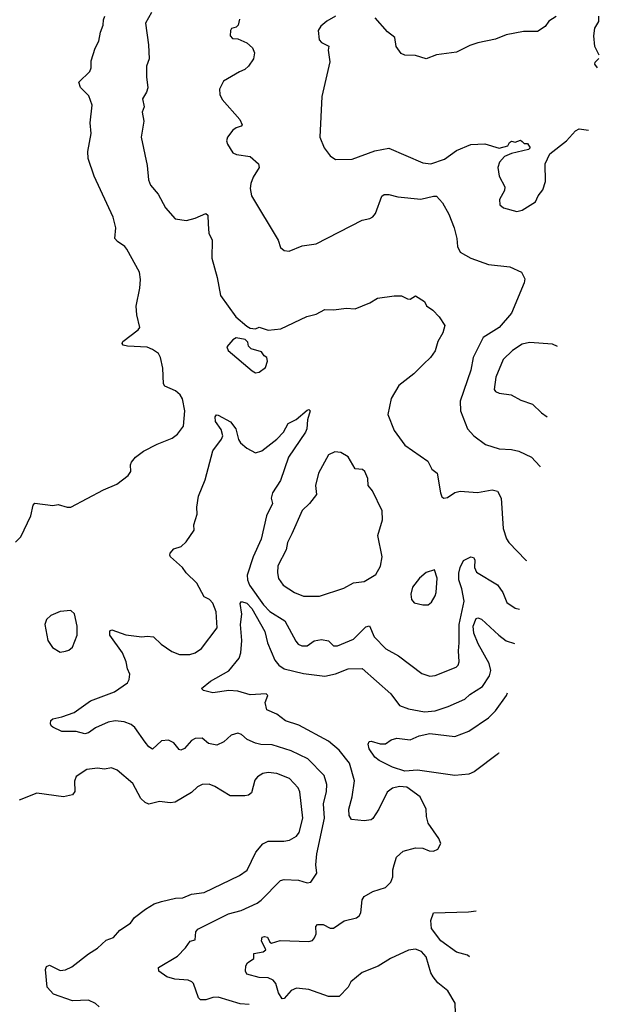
# Model space of a CAD drawing. Extents: x 1921360 to 2014538, y 768294 to 907744.
# Tile 282 of 412: x 2003128 to 2006388, y 842988 to 848525. Entities that reach past the tile are written whole.
import ezdxf

# ---------------------------------------------------------------- set-up
doc = ezdxf.new("R2010")
doc.units = 0

msp = doc.modelspace()

# ---------------------------------------------------------------- linework, layer by layer
at = {"layer": '0CON10XD'}
for points in [[(2003105, 845587.5), (2003135, 845617.5), (2003190, 845735), (2003203.3, 845795), (2003213.9, 845806.1), (2003315, 845793.3), (2003345, 845798.8), (2003395, 845783.3), (2003415, 845783.3), (2003598.8, 845881.2), (2003675, 845913.3), (2003737.7, 845962.3), (2003753.3, 845985), (2003751.7, 846021.7), (2003757.5, 846037.5), (2003778.8, 846065), (2003825, 846099.2), (2003901.1, 846138.9), (2003985, 846171.4), (2004016.3, 846193.7), (2004049.8, 846240.2), (2004057.5, 846325), (2004043.2, 846393.2), (2004030.6, 846415), (2004005, 846438.1), (2003945, 846463.8), (2003937, 846477), (2003933.2, 846565), (2003920.6, 846625), (2003907.8, 846647.8), (2003875, 846671.2), (2003845, 846683.6), (2003735, 846688.9), (2003710, 846695), (2003704.2, 846704.2), (2003708.8, 846715), (2003795, 846782), (2003804, 846795), (2003786.2, 846865), (2003783.8, 846915), (2003804.5, 847015.5), (2003807.8, 847065), (2003802.2, 847105), (2003730.8, 847235), (2003719.3, 847249.3), (2003677.3, 847277.3), (2003663.8, 847295), (2003669.4, 847355), (2003654.5, 847415), (2003546, 847645), (2003513.3, 847745), (2003511.9, 847785), (2003529.1, 847885), (2003524.7, 847945), (2003535.5, 848045), (2003516.9, 848096.9), (2003470, 848145), (2003460, 848175), (2003522, 848235), (2003530, 848255), (2003530, 848295), (2003552, 848365), (2003573.3, 848405), (2003582.5, 848455), (2003598, 848495), (2003598.8, 848525), (2003606.2, 848545)], [(2003868.8, 848565), (2003836, 848505), (2003853.3, 848385), (2003856.2, 848305), (2003841.9, 848265), (2003840.8, 848205), (2003848.3, 848141.7), (2003841.7, 848118.3), (2003819.3, 848080.7), (2003828.8, 848035), (2003816.7, 848005), (2003826, 847955), (2003810.8, 847865), (2003845.7, 847705), (2003852.2, 847625), (2003864.6, 847594.6), (2003907.5, 847545), (2003948.3, 847468.3), (2004002.5, 847405), (2004066.4, 847396.4), (2004115, 847409.2), (2004175, 847436), (2004185.6, 847425.6), (2004188.9, 847375)], [(2004365, 848527.5), (2004356.1, 848493.9), (2004345, 848482.5), (2004320, 848475), (2004313.3, 848465), (2004312.5, 848435), (2004325, 848420), (2004355, 848417.5), (2004405.8, 848395.8), (2004437.3, 848367.3), (2004448.3, 848338.3), (2004443.3, 848305), (2004415.8, 848265), (2004395, 848245.8), (2004365, 848232.5), (2004275, 848180), (2004251.4, 848135), (2004253.1, 848105), (2004266.4, 848076.4), (2004365.6, 847965), (2004378.8, 847935), (2004373.6, 847926.4), (2004345, 847918), (2004326.7, 847905), (2004296.7, 847865), (2004291.2, 847845), (2004296.2, 847825), (2004327, 847777), (2004347.3, 847767.3), (2004425, 847756), (2004472, 847715), (2004474.2, 847695), (2004440.3, 847639.7), (2004427.5, 847605), (2004424.2, 847575.8), (2004431.4, 847535), (2004582.5, 847285), (2004594.1, 847244.1), (2004615, 847226.7), (2004643.6, 847223.6), (2004715.9, 847254.1), (2004795, 847264.3), (2005055, 847397.5), (2005097, 847407), (2005113.9, 847416.1), (2005128.8, 847435), (2005165, 847532.5), (2005177.7, 847542.3), (2005205, 847543.1), (2005255, 847530), (2005385, 847516.5), (2005455, 847533.5), (2005472.2, 847532.2), (2005506, 847496), (2005542.4, 847432.4), (2005572.2, 847355), (2005586.9, 847295), (2005589.7, 847249.7), (2005605, 847218.8), (2005665, 847184.3), (2005765, 847148.8), (2005885, 847135.7), (2005951.2, 847105), (2005968.3, 847068.3), (2005966, 847045), (2005893.3, 846875), (2005825, 846794.4), (2005735, 846738), (2005708.5, 846685), (2005679.1, 846625), (2005664.7, 846555), (2005605, 846380), (2005607.1, 846325), (2005647.5, 846225), (2005682, 846185), (2005747, 846137), (2005825, 846112.2), (2005895, 846108.5), (2005935, 846098.1), (2006005.8, 846065), (2006053.8, 846013.8), (2006054.8, 846011.2)], [(2004905, 848545.8), (2004855, 848518), (2004821.7, 848488.3), (2004806.7, 848465), (2004813, 848413), (2004826.4, 848396.4), (2004865.9, 848375.9), (2004863.3, 848355), (2004872.3, 848287.7), (2004827.4, 848092.6), (2004815.6, 847865), (2004841.2, 847805), (2004875, 847760), (2004905, 847738.8), (2004998.7, 847741.3), (2005125, 847788.2), (2005205, 847802.1), (2005395, 847720.6), (2005440, 847715), (2005518.1, 847741.9), (2005585, 847789.4), (2005665, 847823.1), (2005745, 847827.1), (2005825, 847803.8), (2005873.3, 847816.7), (2005883.3, 847835), (2005895, 847842.5), (2005915, 847837.5), (2005945, 847847.5), (2005955, 847840), (2005965, 847830), (2005985, 847830), (2006000, 847805), (2005990, 847795), (2005895, 847773.8), (2005854.2, 847755.8), (2005826, 847725), (2005817.5, 847695), (2005824.4, 847645), (2005857.5, 847585), (2005854.3, 847565), (2005827.1, 847515), (2005828, 847485), (2005848.3, 847468.3), (2005925, 847446.2), (2005955, 847454), (2006028.7, 847501.3), (2006044.2, 847535), (2006071.2, 847568.8), (2006086, 847615), (2006084.2, 847715), (2006109.5, 847770.5), (2006203.8, 847845), (2006255, 847901.2), (2006275, 847911.2), (2006327.3, 847903.8)], [(2006145, 848542.5), (2006105, 848518), (2006082.7, 848487.3), (2006040.5, 848459.5), (2005961.2, 848458.8), (2005865, 848440.8), (2005805, 848415.8), (2005704.4, 848395.6), (2005659.7, 848380.3), (2005585, 848342.1), (2005472.6, 848327.4), (2005415, 848305.7), (2005355, 848324), (2005295, 848326), (2005273.3, 848335), (2005245.8, 848375), (2005238, 848425), (2005197.4, 848457.4), (2005126.7, 848535)], [(2006388, 848325.5), (2006362.9, 848375), (2006358.1, 848435), (2006362.6, 848477.4), (2006385.8, 848515), (2006386.2, 848545)], [(2006377.9, 848255.2), (2006363.3, 848275), (2006365, 848287.5), (2006385.4, 848307.3)], [(2004188.9, 847375), (2004192, 847325), (2004210.8, 847285), (2004209.2, 847185), (2004239.2, 847075), (2004258, 846975), (2004343.3, 846855), (2004405, 846802.5), (2004425, 846790), (2004455, 846787.5), (2004475, 846796.7), (2004525, 846778.8), (2004597, 846787), (2004743.1, 846856.9), (2004795, 846868.8), (2004845, 846896), (2004895, 846893.8), (2004965, 846903.3), (2005015, 846900), (2005097.7, 846932.3), (2005140.7, 846959.3), (2005235, 846973.3), (2005275, 846973.3), (2005310, 846955), (2005325, 846953.3), (2005355, 846973.3), (2005405, 846940), (2005416.1, 846916.1), (2005451.7, 846891.7), (2005487.5, 846855), (2005520, 846805), (2005508, 846765), (2005479.2, 846715), (2005465, 846663.3), (2005438.8, 846625), (2005398.3, 846588.3), (2005345, 846534), (2005261.3, 846468.7), (2005218, 846395), (2005198, 846305), (2005234, 846215), (2005295, 846133.3), (2005422.7, 846042.7), (2005447, 845997), (2005476.7, 845975), (2005494.3, 845864.3), (2005502.5, 845842.5), (2005514, 845834), (2005535, 845838.8), (2005575, 845866.2), (2005605, 845874), (2005702.7, 845867.3), (2005785, 845881.4), (2005815, 845874), (2005836.7, 845835), (2005846.4, 845665), (2005865.4, 845605.4), (2005878.6, 845585), (2005975, 845485.8), (2005978.9, 845483.5)], [(2004455, 846538.8), (2004475, 846543.8), (2004510.7, 846569.3), (2004522.5, 846605), (2004517.5, 846625), (2004502.5, 846635), (2004488.3, 846658.3), (2004430, 846675), (2004415, 846690), (2004411.7, 846711.7), (2004397, 846727), (2004346.4, 846736.4), (2004327.5, 846725), (2004293.8, 846685), (2004300, 846665), (2004435, 846550), (2004455, 846538.8)], [(2006152.3, 846688.4), (2006125, 846700), (2005995, 846709.4), (2005955, 846700), (2005900.6, 846665), (2005847.5, 846615), (2005805.7, 846515), (2005796, 846446), (2005805, 846434), (2005825, 846426), (2005892.5, 846415), (2005947.5, 846385), (2006012.7, 846362.7), (2006062.5, 846315), (2006095.2, 846291.4)], [(2003833.3, 844463.3), (2003775, 844545.4), (2003755, 844561.1), (2003715, 844576.8), (2003665, 844581.8), (2003625, 844575.5), (2003555, 844543.8), (2003515, 844514.6), (2003495, 844510), (2003445, 844522.9), (2003365, 844523.1), (2003315, 844546.7), (2003304.2, 844554.2), (2003302, 844565), (2003304, 844585), (2003315, 844593.8), (2003365, 844604.4), (2003435, 844629.6), (2003526.9, 844695), (2003662, 844745), (2003735, 844796.7), (2003744, 844815), (2003747.5, 844845), (2003734.3, 844875), (2003727.1, 844915), (2003705.4, 844965.4), (2003635, 845063.8), (2003635, 845088.8), (2003646.2, 845093.8), (2003725, 845065.6), (2003815, 845054.2), (2003845, 845059.2), (2003880, 845055), (2003923.2, 845013.2), (2003983.2, 844973.2), (2004026.4, 844956.4), (2004085, 844955.6), (2004114.6, 844965.4), (2004151.4, 844988.6), (2004238.8, 845105), (2004232.9, 845195), (2004215, 845244), (2004195.5, 845265.5), (2004165, 845280), (2004125, 845355.8), (2004064.3, 845414.3), (2004043.8, 845445), (2003976.7, 845505), (2003973.3, 845515), (2003973.9, 845526.1), (2003995, 845550), (2004037, 845563), (2004065, 845588.8), (2004110, 845655), (2004107.5, 845685), (2004126, 845745), (2004124.1, 845784.1), (2004133.3, 845845), (2004171.7, 845938.3), (2004215, 846100), (2004263.6, 846166.4), (2004270, 846185), (2004261.2, 846221.2), (2004230, 846265), (2004227.7, 846292.3), (2004235, 846303.3), (2004245, 846302), (2004314.2, 846264.2), (2004344.2, 846224.2), (2004358.6, 846165), (2004370.6, 846145), (2004405, 846115.6), (2004455, 846090), (2004489.4, 846100.6), (2004573.9, 846166.1), (2004612.5, 846205), (2004637.5, 846255), (2004682.3, 846277.7), (2004745, 846330), (2004755, 846332.5), (2004762.5, 846325), (2004746.2, 846275), (2004742.5, 846225), (2004735, 846206.7), (2004639.6, 846065), (2004595, 845933.8), (2004550, 845865), (2004543.3, 845835), (2004550.5, 845805), (2004515.5, 845735), (2004485.8, 845604.2), (2004441.2, 845505), (2004408.1, 845401.9), (2004409.6, 845375), (2004421.2, 845345), (2004498.8, 845235), (2004535, 845196.6), (2004620, 845145), (2004681.3, 845031.3), (2004695, 845014), (2004715, 845004), (2004745, 845004.3), (2004785, 845032.5), (2004825, 845040.6), (2004865, 845032.5), (2004892.5, 845005), (2004915, 845004.2), (2005005, 845041.8), (2005075, 845112), (2005095, 845117.5), (2005121.5, 845055), (2005186.9, 844986.9), (2005258.9, 844948.9), (2005388.9, 844848.9), (2005435, 844833.1), (2005465, 844837.5), (2005582.5, 844885), (2005593.3, 844895), (2005600, 844915), (2005595.6, 844975.6), (2005600.5, 845020.5), (2005599.8, 845125), (2005627.8, 845255), (2005614.7, 845325.3), (2005598.3, 845375), (2005597.6, 845412.4), (2005605.3, 845444.7), (2005625, 845484.2), (2005665, 845504), (2005680.5, 845500.5), (2005688.8, 845488.8), (2005685.7, 845445), (2005697.6, 845417.6), (2005816.3, 845346.4), (2005845.6, 845305), (2005868.3, 845248.3), (2005915.5, 845215.5), (2005939.5, 845210.1)], [(2004815, 845283.1), (2004951.1, 845328.9), (2005005, 845358.1), (2005065, 845365.8), (2005130.6, 845405), (2005158.1, 845451.9), (2005167.5, 845505), (2005143.1, 845625), (2005167.7, 845712.3), (2005165.8, 845764.2), (2005112, 845875), (2005088, 845905), (2005086.2, 845945), (2005070, 845985), (2005056.4, 845996.4), (2005015, 846000), (2004975, 846066.2), (2004935, 846091.2), (2004900, 846095), (2004865, 846077.5), (2004808.1, 845975), (2004791.5, 845905), (2004798.1, 845855), (2004758.5, 845805), (2004716.9, 845765), (2004658.2, 845635), (2004634.6, 845585.4), (2004626.3, 845543.7), (2004579.2, 845455), (2004577.1, 845415), (2004583.4, 845383.4), (2004610, 845345), (2004673.4, 845303.4), (2004725, 845283.8), (2004815, 845283.1)], [(2005425, 845234), (2005445, 845250), (2005465.4, 845284.6), (2005470, 845305), (2005476, 845385), (2005461.7, 845431.7), (2005415, 845417.5), (2005376.1, 845383.9), (2005338, 845335), (2005328, 845295), (2005331.2, 845265), (2005346, 845246), (2005395, 845234.2), (2005425, 845234)], [(2005580.7, 842880.7), (2005576.5, 842995), (2005535.7, 843065), (2005480, 843110), (2005453.1, 843143.1), (2005441.1, 843165), (2005415, 843256.2), (2005388.8, 843285), (2005355, 843298.5), (2005315, 843293.1), (2005214.4, 843245), (2005145, 843203.1), (2005053.5, 843166.5), (2004990, 843115), (2004975.8, 843085), (2004925, 843032.2), (2004865, 843031.8), (2004755, 843072.5), (2004702.3, 843077.7), (2004685, 843079.2), (2004655, 843066), (2004615, 843021.2), (2004605, 843020), (2004583, 843053), (2004569.5, 843105), (2004554.2, 843125), (2004525, 843137.3), (2004475, 843139.5), (2004405, 843158.1), (2004398.2, 843175), (2004399.1, 843205), (2004409.1, 843220.9), (2004444.2, 843245), (2004445.8, 843274.2), (2004497.3, 843282.7), (2004512.5, 843295), (2004488.6, 843345), (2004492, 843365), (2004505, 843370), (2004521.2, 843365), (2004535, 843337.5), (2004545, 843332.5), (2004592.7, 843347.3), (2004755, 843340.7), (2004775, 843347.8), (2004787, 843363), (2004794.6, 843385.4), (2004792.9, 843425), (2004802.6, 843437.4), (2004835, 843437.5), (2004875, 843416.9), (2004893.2, 843416.8), (2004953, 843457), (2005022, 843475), (2005036.9, 843485), (2005046.7, 843503.3), (2005054, 843575), (2005065.7, 843594.3), (2005115, 843621.8), (2005185, 843644.4), (2005215.8, 843675), (2005227.5, 843705), (2005226.7, 843745), (2005233.3, 843773.3), (2005247.5, 843815), (2005285, 843850), (2005355, 843868.8), (2005395, 843866.7), (2005430.7, 843850.7), (2005455, 843850), (2005479.3, 843860.7), (2005497, 843893), (2005485, 843920), (2005426.1, 844006.1), (2005416, 844045), (2005414, 844085), (2005381.2, 844155), (2005305, 844208.9), (2005265, 844213.9), (2005225.4, 844204.6), (2005195, 844182), (2005147.5, 844085), (2005115, 844033.8), (2005105, 844026.2), (2005065, 844020.8), (2004995, 844026.7), (2004980.9, 844050.9), (2004979.5, 844085), (2004998.5, 844155), (2005011.5, 844245), (2004983.3, 844345), (2004925, 844417.5), (2004865, 844467.5), (2004698.9, 844558.9), (2004622.9, 844582.9), (2004575, 844620.4), (2004518.6, 844645), (2004507.9, 844685), (2004523.3, 844725), (2004515, 844734.4), (2004425, 844728.4), (2004355, 844749.3), (2004305, 844753.9), (2004215, 844740), (2004162.7, 844752.7), (2004150, 844765), (2004202, 844805), (2004305, 844863.5), (2004362.5, 844935), (2004372.5, 844965), (2004376.5, 845035), (2004370, 845125), (2004378.3, 845181.7), (2004367.5, 845242.5), (2004375, 845254), (2004405.4, 845245), (2004434.1, 845215), (2004506, 845085), (2004521.2, 845021.2), (2004562.8, 844922.8), (2004585, 844895.3), (2004614.8, 844874.8), (2004725, 844848), (2004844.6, 844834.6), (2004905, 844845.9), (2004975, 844875.3), (2005055, 844877.5), (2005215, 844733.5), (2005265, 844668.6), (2005315, 844649.1), (2005405, 844632.8), (2005465, 844638.3), (2005537.7, 844662.3), (2005632.5, 844705), (2005659.8, 844730.2), (2005731.1, 844775), (2005771.3, 844835), (2005777.3, 844865), (2005768.2, 844905), (2005705.9, 845015), (2005682.5, 845075), (2005678.8, 845115), (2005695, 845158), (2005705, 845162), (2005725, 845154.2), (2005823.5, 845063.5), (2005865, 845033.2), (2005911.8, 845017.7)], [(2003355, 844968.8), (2003385, 844974), (2003405, 844980), (2003425, 844996.2), (2003450.5, 845065), (2003451.5, 845115), (2003437.1, 845185), (2003415, 845203.8), (2003355, 845196.7), (2003303.8, 845175), (2003277.9, 845152.1), (2003269.2, 845125), (2003286.2, 845035), (2003312.5, 844995), (2003355, 844968.8)], [(2005823.2, 844402.1), (2005820.5, 844399.5), (2005685, 844295.4), (2005655, 844281.8), (2005575, 844275.5), (2005365, 844304.8), (2005295, 844298.8), (2005225, 844321.2), (2005149.5, 844359.5), (2005125, 844378.1), (2005094.4, 844425), (2005088.8, 844451.2), (2005094.3, 844465.7), (2005105, 844468.8), (2005155, 844452.5), (2005185, 844453.8), (2005217.5, 844475), (2005250, 844485), (2005325, 844476.4), (2005375, 844497.5), (2005435, 844511.1), (2005575, 844494.6), (2005655, 844523.8), (2005765, 844599.1), (2005805, 844638.9), (2005866.2, 844725), (2005871.8, 844739.7)], [(2004417.9, 842987.9), (2004368.1, 842991.9), (2004245, 843028.5), (2004215, 843027.3), (2004174.3, 843014.3), (2004144.3, 843014.3), (2004134.5, 843024.5), (2004105.6, 843105), (2004095.3, 843115.3), (2004074.7, 843124.7), (2004000.1, 843130.1), (2003955, 843142.7), (2003910.6, 843175), (2003908.6, 843195), (2004015, 843259.4), (2004061.4, 843305), (2004087.5, 843342.5), (2004115, 843350), (2004118, 843395), (2004129.7, 843410.3), (2004302.2, 843497.8), (2004374.6, 843515.4), (2004463.7, 843556.3), (2004486.9, 843573.1), (2004594.5, 843685.5), (2004615, 843690.6), (2004696.8, 843686.8), (2004745, 843672), (2004765.6, 843674.4), (2004799.2, 843725), (2004793.5, 843773.5), (2004800, 843835), (2004842.2, 844035), (2004836.4, 844115), (2004854.5, 844185), (2004855.5, 844225), (2004840, 844275), (2004748, 844368), (2004655, 844414.6), (2004547.6, 844447.6), (2004485, 844448.6), (2004455, 844456.3), (2004408.1, 844478.1), (2004375, 844506.2), (2004355, 844514), (2004317.3, 844502.7), (2004276.2, 844465), (2004236.1, 844446.1), (2004190, 844455), (2004154.1, 844484.1), (2004115, 844482.2), (2004095, 844472.2), (2004055, 844426.5), (2004035, 844416.9), (2004025, 844420.8), (2003995, 844458.6), (2003965, 844472.9), (2003925, 844470.8), (2003875, 844424), (2003855, 844435.7), (2003833.3, 844463.3)], [(2003575.6, 842975), (2003555, 842993.5), (2003515, 843010.9), (2003425, 843008.5), (2003318, 843045), (2003283.1, 843085), (2003272.5, 843185), (2003279.2, 843200.8), (2003295, 843208), (2003355, 843178.6), (2003385, 843181.8), (2003421.7, 843198.3), (2003515, 843273.1), (2003565.4, 843304.6), (2003615, 843349.2), (2003655.8, 843364.2), (2003691.2, 843405), (2003750.8, 843445), (2003773.7, 843476.3), (2003835, 843524.2), (2003885, 843553.1), (2003925, 843566.5), (2004005, 843584.4), (2004045, 843586.5), (2004095, 843607.8), (2004165, 843616.4), (2004365, 843711.8), (2004407.4, 843742.6), (2004455.9, 843844.1), (2004495, 843890), (2004525, 843906.5), (2004613.4, 843906.6), (2004645, 843912.2), (2004685, 843933.3), (2004699.5, 843955), (2004719.6, 844035), (2004704, 844184), (2004694.4, 844205), (2004645, 844258.1), (2004575, 844286.9), (2004525, 844291.9), (2004495, 844285.6), (2004465, 844267.5), (2004450.7, 844249.3), (2004431.7, 844178.3), (2004415.6, 844164.4), (2004395, 844160.8), (2004311.1, 844161.1), (2004226.4, 844213.6), (2004194.3, 844225.7), (2004155, 844224.3), (2004128.7, 844211.3), (2004095, 844180), (2004002.5, 844125), (2003975, 844120.8), (2003915, 844129.2), (2003855, 844114.5), (2003833.3, 844123.3), (2003810, 844145), (2003765, 844230), (2003676.7, 844305), (2003645, 844317.5), (2003605, 844310), (2003565, 844316), (2003505, 844308), (2003445, 844270), (2003435.9, 844244.1), (2003437.5, 844185), (2003424.3, 844165.7), (2003375, 844155.8), (2003225, 844176), (2003125, 844136.2)], [(2005658.1, 843255.1), (2005646, 843265), (2005585, 843281.8), (2005496.2, 843345), (2005443.8, 843415), (2005440.5, 843459.5), (2005455, 843502.9), (2005651.7, 843508.3), (2005695.3, 843513.6)]]:
    msp.add_lwpolyline(points, dxfattribs=at)

doc.saveas('drawing.dxf')
